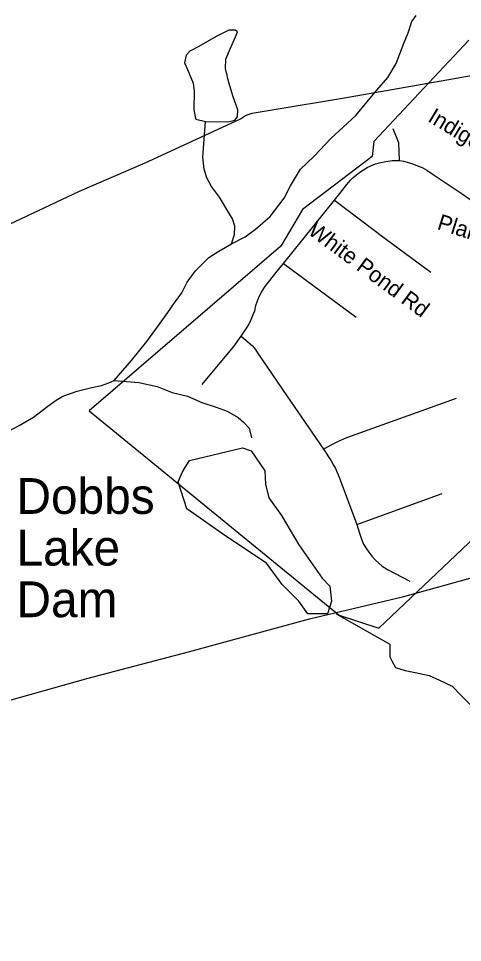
# Model space of a CAD drawing. Extents: x 1268485 to 1426702, y 514839 to 616766.
# Drawn here: x 1347900 to 1349734, y 536475 to 540290 of the extents above; entities that cross this region are included whole.
import ezdxf

# ---------------------------------------------------------------- set-up
doc = ezdxf.new("R2010")
doc.units = 0
for name, color, linetype in [('Old_Level_10', 7, 'Continuous'), ('Old_Level_21', 7, 'Continuous'), ('Old_Level_35', 7, 'Continuous'), ('Old_Level_48', 7, 'Continuous'), ('Old_Level_49', 7, 'Continuous'), ('Old_Level_56', 7, 'Continuous'), ('Old_Level_58', 7, 'Continuous'), ('Old_Level_59', 7, 'Continuous'), ('Old_Level_60', 7, 'Continuous'), ('Old_Level_62', 7, 'Continuous')]:
    doc.layers.add(name, color=color, linetype=linetype)

msp = doc.modelspace()

# ---------------------------------------------------------------- linework, layer by layer
at = {"layer": 'Old_Level_35'}
for p, q in [((1348994.596, 539277.804), (1349205.389, 539539.04)), ((1348994.596, 539277.804), (1349294.587, 539056.296)), ((1349297.048, 538200.768), (1349649.635, 538328.003))]:
    msp.add_line(p, q, dxfattribs=at)
for points in [[(1349473.392, 539703.338), (1349470.624, 539776.542), (1349447.453, 539834.674)], [(1349205.389, 539539.04), (1349227.022, 539567.388), (1349256.755, 539604.862), (1349270.288, 539620.549), (1349282.797, 539633.774), (1349295.92, 539644.642), (1349310.171, 539655.663), (1349324.627, 539665.045), (1349340.006, 539674.067), (1349355.898, 539681.962), (1349375.275, 539689.087), (1349396.6, 539695.085), (1349417.618, 539699.544), (1349443.455, 539703.338), (1349473.392, 539703.338)], [(1349473.392, 539703.338), (1349490.002, 539700.672), (1349510.609, 539694.88), (1349531.525, 539688.882), (1349548.134, 539681.757), (1349567.101, 539673.913), (1349586.991, 539663.199), (1349608.829, 539649.102), (1349649.737, 539620.651), (1349732.373, 539565.645), (1349838.59, 539491.314), (1349883.599, 539462.351), (1349912.101, 539447.485), (1349937.733, 539437.54), (1349967.876, 539429.337), (1349999.966, 539425.954)], [(1349205.389, 539539.04), (1349415.158, 539381.765), (1349604.011, 539242.433)], [(1348820.507, 538977.813), (1348840.499, 539009.083), (1348851.675, 539026.666), (1348861.209, 539047.069), (1348870.027, 539067.113), (1348875.666, 539082.953), (1348880.484, 539105.201), (1348887.046, 539124.733), (1348895.966, 539144.315), (1348904.168, 539159.335), (1348917.701, 539181.275), (1348938.104, 539207.522), (1348963.735, 539239.254), (1348994.596, 539277.804)], [(1348658.208, 538778.245), (1348677.38, 538801.826), (1348732.949, 538867.956), (1348789.339, 538935.572), (1348820.507, 538977.813)], [(1348820.507, 538977.813), (1348847.881, 538954.642), (1348866.233, 538937.776), (1348878.126, 538923.832), (1348887.969, 538909.069), (1349008.847, 538731.699), (1349159.663, 538511.575)], [(1349159.663, 538511.575), (1349194.522, 538530.748), (1349219.333, 538543.871), (1349256.14, 538559.455), (1349710.023, 538721.754)], [(1349159.663, 538511.575), (1349191.241, 538462.927), (1349200.981, 538446.061), (1349209.593, 538431.297), (1349216.667, 538414.74), (1349224.357, 538396.08), (1349297.048, 538200.768)], [(1349297.048, 538200.768), (1349308.325, 538164.832), (1349316.63, 538139.713), (1349325.345, 538119.772), (1349334.47, 538103.983), (1349346.978, 538086.297), (1349359.486, 538069.637), (1349374.25, 538052.771), (1349388.091, 538040.263), (1349402.239, 538028.934), (1349425, 538014.939), (1349516.453, 537966.547)]]:
    msp.add_lwpolyline(points, dxfattribs=at)
at = {"layer": 'Old_Level_48'}
msp.add_lwpolyline([(1349759.746, 540200.973), (1349368.571, 539782.063), (1349361.709, 539720.256), (1349073.474, 539500.5), (1348984.26, 539349.418), (1348192.362, 538669.285), (1349225.066, 537826.405), (1349388.124, 537772.025), (1349918.064, 538275.035)], dxfattribs=at)
at = {"layer": 'Old_Level_49'}
msp.add_lwpolyline([(1349759.746, 540200.973), (1349368.571, 539782.063), (1349361.709, 539720.256), (1349073.474, 539500.5), (1348984.26, 539349.418), (1348192.362, 538669.285), (1349225.066, 537826.405), (1349388.124, 537772.025), (1349918.064, 538275.035)], dxfattribs=at)
at = {"layer": 'Old_Level_56'}
for points in [[(1347838.826, 539429.094), (1348152.135, 539576.26), (1348422.837, 539694.269), (1348635.095, 539791.644), (1348817.075, 539875.823), (1348837.358, 539889.421), (1348849.435, 539892.979), (1348865.557, 539898.657), (1348948.084, 539913.004), (1349247.218, 539962.408), (1349693.198, 540040.471), (1350229.589, 540136.923), (1350299.871, 540149.315)], [(1344423.965, 536474.59), (1344805.477, 536620.384), (1345406.359, 536829.193), (1345823.065, 536944.064), (1346326.178, 537077.205), (1346829.367, 537204.14), (1347320.355, 537331.322), (1347761.062, 537445.709), (1348187.89, 537566.378), (1348602.475, 537675.288), (1349101.829, 537810.504), (1349492.091, 537903.896), (1349894.715, 538015.047), (1350276.739, 538096.799), (1350570.474, 538166.322)]]:
    msp.add_lwpolyline(points, dxfattribs=at)
at = {"layer": 'Old_Level_58'}
msp.add_line((1348697.642, 538497.797), (1348697.642, 538497.797), dxfattribs=at)
at = {"layer": 'Old_Level_59'}
for points in [[(1348295.061, 538794.957), (1348366.931, 538877.235), (1348430.703, 538956.333), (1348478.172, 539022.668), (1348517.44, 539076.033), (1348544.301, 539115.71), (1348575.162, 539156.977), (1348596.077, 539200.858), (1348631.244, 539247.712), (1348686.403, 539302.41), (1348727.003, 539329.528), (1348779.701, 539358.8)], [(1347797.502, 538553.868), (1347902.796, 538609.18), (1347961.543, 538644.091), (1348020.496, 538688.894), (1348055.252, 538714.423), (1348083.549, 538731.083), (1348141.989, 538750.461), (1348202.377, 538766.455), (1348242.567, 538773.837), (1348272.812, 538785.576), (1348295.061, 538794.957)], [(1348295.061, 538794.957), (1348396.869, 538786.345), (1348472.636, 538770.864), (1348534.151, 538745.847), (1348597.82, 538729.802), (1348657.183, 538704.786), (1348716.853, 538685.511), (1348762.579, 538668.184), (1348807.998, 538641.835), (1348829.529, 538623.38), (1348853.007, 538598.261), (1348862.132, 538557.866)], [(1349212.063, 537831.145), (1349433.715, 537706.9), (1349434.433, 537653.535), (1349442.122, 537636.977), (1349457.603, 537610.371), (1349497.384, 537598.12), (1349539.112, 537589.046), (1349596.936, 537577.205), (1349638.562, 537558.34), (1349691.978, 537533.477), (1349729.195, 537494.979), (1349781.996, 537441.358)]]:
    msp.add_lwpolyline(points, dxfattribs=at)
at = {"layer": 'Old_Level_60'}
msp.add_lwpolyline([(1348825.664, 538517.501), (1348861.773, 538504.365), (1348917.577, 538422.265), (1348920.86, 538366.437), (1348933.991, 538310.609), (1348986.512, 538238.361), (1349058.73, 538116.853), (1349153.925, 537978.925), (1349186.752, 537946.085), (1349193.317, 537883.689), (1349176.904, 537831.145), (1349094.838, 537831.145), (1349058.73, 537883.689), (1348989.794, 537952.653), (1348924.142, 538041.321), (1348756.729, 538152.977), (1348595.881, 538264.633), (1348559.772, 538376.289), (1348576.185, 538415.697), (1348589.316, 538438.685), (1348605.728, 538464.957), (1348825.664, 538517.501)], dxfattribs=at)
at = {"layer": 'Old_Level_62'}
for points in [[(1348779.701, 539358.8), (1348836.398, 539388.84), (1348879.151, 539420.008), (1348940.257, 539472.911), (1348997.979, 539548.063), (1349023.201, 539599.274), (1349064.621, 539668.171), (1349119.883, 539719.589), (1349191.548, 539795.304), (1349293.664, 539889.269), (1349338.878, 539944.172), (1349379.991, 539993.384), (1349425.205, 540046.647), (1349460.474, 540104.164), (1349490.207, 540183.16), (1349509.277, 540231.194), (1349524.348, 540276.869), (1349542.905, 540301.937)], [(1348672.767, 539864.816), (1348764.732, 539862.971), (1348793.03, 539870.61), (1348805.333, 539884.296), (1348805.845, 539912.183), (1348787.186, 539966.727), (1348768.423, 540025.372), (1348755.608, 540083.094), (1348756.53, 540121.644), (1348775.498, 540167.217), (1348796.515, 540214.379), (1348804.923, 540234.73), (1348795.183, 540242.317), (1348769.039, 540241.19), (1348716.545, 540215.968), (1348645.597, 540173.932), (1348607.15, 540155.017), (1348592.899, 540138.869), (1348586.03, 540107.035), (1348597.512, 540078.891), (1348622.221, 540022.604), (1348625.502, 539988.053), (1348623.862, 539914.234), (1348629.193, 539883.733), (1348632.986, 539873.839), (1348672.767, 539864.816)], [(1348779.701, 539358.8), (1348792.62, 539397.965), (1348793.337, 539432.413), (1348784.007, 539462.146), (1348764.732, 539494.492), (1348729.976, 539551.856), (1348696.963, 539596.813), (1348677.79, 539632.492), (1348666.41, 539667.198), (1348661.591, 539717.333), (1348672.767, 539864.816)]]:
    msp.add_lwpolyline(points, dxfattribs=at)

# ---------------------------------------------------------------- texts
at = {"layer": 'Old_Level_10'}
for s, height, rotation, p in [('Indigo Run', 65.6167, 328.844675, (1349586.688, 539867.698)), ('White Pond Rd', 65.61666, 323.483581, (1349091.479, 539403.101)), ('Plantation Trl', 65.61666, 342.558275, (1349625.837, 539421.289))]:
    msp.add_text(s, height=height, rotation=rotation, dxfattribs=at).set_placement(p)
at = {"layer": 'Old_Level_21'}
for s, p in [('Dobbs', (1347891.761, 538244.415)), ('Lake', (1347891.761, 538031.161)), ('Dam', (1347891.761, 537817.907))]:
    msp.add_text(s, height=147.6375, dxfattribs=at).set_placement(p)

doc.saveas('drawing.dxf')
